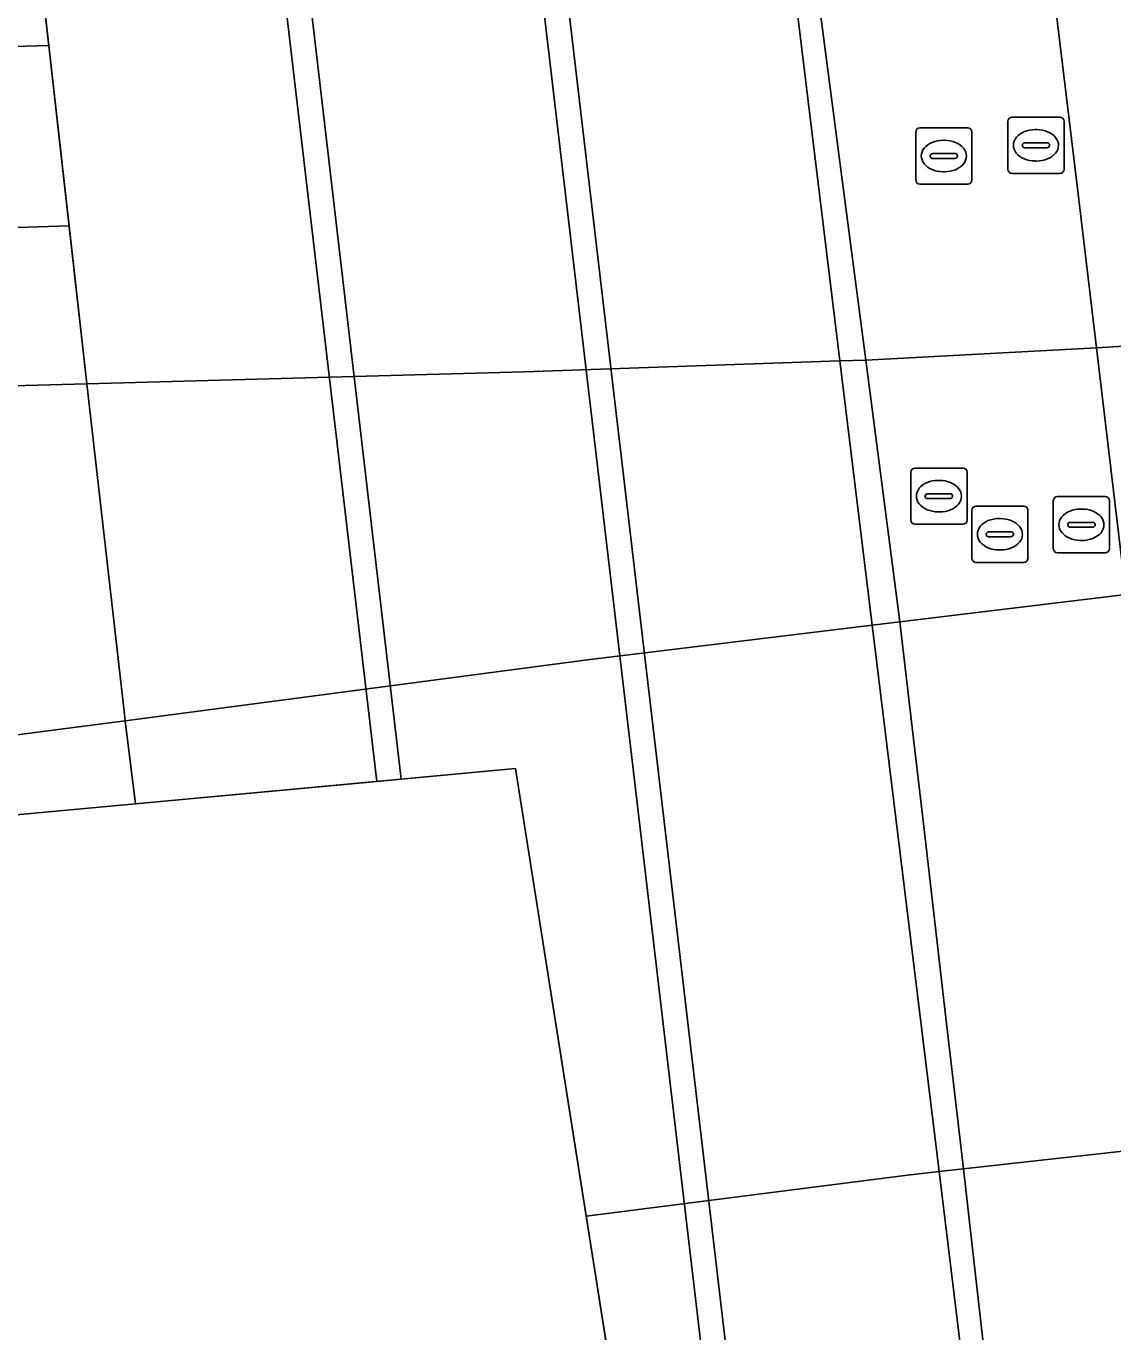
# Model space of a CAD drawing. Extents: x 161477 to 163040, y 383680 to 384871.
# Drawn here: x 161674.55 to 161693.89, y 383989.35 to 384012.58 of the extents above; entities that cross this region are included whole.
import ezdxf

# ---------------------------------------------------------------- set-up
doc = ezdxf.new("R2010")
doc.units = 0
for name, color, linetype in [('IMGEO_Berm_groen', 7, 'Continuous'), ('IMGEO_Dek', 7, 'Continuous'), ('IMGEO_Fietspad_gesloten', 7, 'Continuous'), ('IMGEO_Kademuur', 7, 'Continuous'), ('IMGEO_Pijler', 7, 'Continuous'), ('IMGEO_Rijbaan_lokaal_gesloten', 7, 'Continuous'), ('IMGEO_Rioolput', 7, 'Continuous'), ('IMGEO_Voetpad_open', 7, 'Continuous'), ('IMGEO_Waterloop', 7, 'Continuous')]:
    doc.layers.add(name, color=color, linetype=linetype)

msp = doc.modelspace()

# ---------------------------------------------------------------- linework, layer by layer
at = {"layer": 'IMGEO_Berm_groen'}
msp.add_lwpolyline([(161695.634, 384006.981), (161693.6, 384006.855), (161689.494, 384006.641), (161689.035, 384006.625), (161683.418, 384006.43), (161675.637, 384006.22), (161676.305, 384000.343), (161676.32, 384000.223), (161684.542, 384001.307), (161689.61, 384001.923), (161690.102, 384001.983), (161694.124, 384002.472), (161696.191, 384002.723)], close=True, dxfattribs=at)
for points in [[(161674.624, 384000), (161676.32, 384000.223), (161676.305, 384000.343), (161675.637, 384006.22), (161628.137, 384004.939), (161617.592, 384004.744), (161607.316, 384004.541), (161597.065, 384004.197), (161586.783, 384003.739), (161576.478, 384003.134), (161566.247, 384002.318), (161556.038, 384001.263), (161544.543, 384000), (161540.768, 383999.549), (161543.159, 383987.248), (161543.275, 383986.654), (161543.296, 383986.545)], [(161664.258, 383998.634), (161674.624, 384000)], [(161685.065, 383987.969), (161691.227, 383988.696), (161691.631, 383988.744), (161695.71, 383989.226), (161697.729, 383989.478), (161697.518, 383991.342), (161697.339, 383992.929), (161695.294, 383992.703), (161691.233, 383992.252), (161690.798, 383992.204), (161690.238, 383992.142), (161684.52, 383991.412), (161685.065, 383987.969)]]:
    msp.add_lwpolyline(points, dxfattribs=at)
at = {"layer": 'IMGEO_Dek'}
msp.add_lwpolyline([(161674.305, 384018.049), (161674.555, 384015.819), (161675.637, 384006.22), (161676.305, 384000.343), (161676.32, 384000.223), (161676.504, 383998.747), (161683.262, 383999.371), (161686.003, 383982.034)], dxfattribs=at)
at = {"layer": 'IMGEO_Fietspad_gesloten'}
for points in [[(161687.343, 384025.654), (161687.303, 384023.646), (161687.318, 384023.3), (161687.432, 384022.428), (161687.531, 384021.672), (161687.868, 384019.085), (161687.924, 384018.659), (161688.192, 384016.606), (161688.228, 384016.329), (161688.707, 384012.661), (161689.122, 384009.484), (161689.494, 384006.641), (161690.102, 384001.983), (161690.332, 384000), (161690.525, 383998.342), (161690.921, 383994.937), (161691.233, 383992.252), (161691.412, 383990.676), (161691.631, 383988.744)], [(161702.046, 383937.433), (161696.429, 383983.278), (161696.398, 383983.537), (161696.128, 383985.74), (161695.71, 383989.226), (161695.294, 383992.703), (161694.966, 383995.438), (161694.561, 383998.828), (161694.124, 384002.472), (161693.6, 384006.855), (161693.265, 384009.646), (161692.884, 384012.828), (161692.437, 384016.569), (161692.164, 384018.849), (161691.803, 384021.863), (161691.607, 384023.493), (161691.553, 384023.835)]]:
    msp.add_lwpolyline(points, dxfattribs=at)
at = {"layer": 'IMGEO_Kademuur'}
for points in [[(161687.852, 384016.309), (161689.035, 384006.625), (161689.61, 384001.923), (161690.798, 383992.204), (161691.227, 383988.696)], [(161691.631, 383988.744), (161691.412, 383990.676), (161691.233, 383992.252), (161690.921, 383994.937), (161690.525, 383998.342), (161690.332, 384000), (161690.102, 384001.983), (161689.494, 384006.641), (161689.122, 384009.484), (161688.707, 384012.661)]]:
    msp.add_lwpolyline(points, dxfattribs=at)
at = {"layer": 'IMGEO_Pijler'}
for points in [[(161683.005, 384023.106), (161682.891, 384025.653), (161682.558, 384025.611), (161682.565, 384023.086), (161687.336, 383982.546), (161687.519, 383980.975), (161687.899, 383977.714), (161688.332, 383977.762), (161687.951, 383981.025), (161687.768, 383982.593)], [(161681.231, 383999.183), (161678.457, 384022.901), (161678.365, 384025.076), (161677.926, 384025.02), (161678.006, 384022.881), (161680.794, 383999.143)]]:
    msp.add_lwpolyline(points, close=True, dxfattribs=at)
at = {"layer": 'IMGEO_Rijbaan_lokaal_gesloten'}
for points in [[(161674.555, 384015.819), (161675.637, 384006.22), (161683.418, 384006.43), (161689.035, 384006.625), (161689.494, 384006.641), (161693.6, 384006.855), (161695.634, 384006.981), (161694.855, 384012.926), (161694.365, 384016.691)], [(161554.858, 384011.021), (161541.743, 384009.578), (161541.512, 384009.524), (161539.504, 384009.307), (161539.126, 384009.289), (161539.778, 384005.647), (161551.073, 384007.077), (161560.971, 384008.077), (161581.017, 384009.777), (161596.764, 384010.478), (161613.51, 384010.978), (161637.755, 384011.527), (161655.901, 384011.677), (161674.959, 384012.236), (161674.555, 384015.819)], [(161543.69, 383984.477), (161581.907, 383990.015), (161676.504, 383998.747), (161676.32, 384000.223), (161674.624, 384000), (161664.258, 383998.634)]]:
    msp.add_lwpolyline(points, dxfattribs=at)
for points in [[(161674.959, 384012.236), (161655.901, 384011.677), (161637.755, 384011.527), (161613.51, 384010.978), (161596.764, 384010.478), (161581.017, 384009.777), (161560.971, 384008.077), (161551.073, 384007.077), (161539.778, 384005.647), (161540.294, 384002.523), (161555.23, 384004.156), (161571.858, 384005.787), (161591.747, 384006.929), (161610.875, 384007.69), (161627.231, 384007.962), (161649.838, 384008.505), (161672.552, 384008.94), (161675.32, 384009.03)], [(161675.32, 384009.03), (161672.552, 384008.94), (161649.838, 384008.505), (161627.231, 384007.962), (161610.875, 384007.69), (161591.747, 384006.929), (161571.858, 384005.787), (161555.23, 384004.156), (161540.294, 384002.523), (161540.768, 383999.549), (161544.543, 384000), (161556.038, 384001.263), (161566.247, 384002.318), (161576.478, 384003.134), (161586.783, 384003.739), (161597.065, 384004.197), (161607.316, 384004.541), (161617.592, 384004.744), (161628.137, 384004.939), (161675.637, 384006.22)], [(161684.52, 383991.412), (161690.238, 383992.142), (161690.798, 383992.204), (161691.233, 383992.252), (161695.294, 383992.703), (161697.339, 383992.929), (161697.015, 383995.692), (161696.51, 384000), (161696.191, 384002.723), (161694.124, 384002.472), (161690.102, 384001.983), (161689.61, 384001.923), (161684.542, 384001.307), (161676.32, 384000.223), (161676.504, 383998.747), (161683.262, 383999.371)]]:
    msp.add_lwpolyline(points, close=True, dxfattribs=at)
at = {"layer": 'IMGEO_Rioolput'}
for p, q in [((161692.097, 384010.961), (161692.949, 384010.961)), ((161690.458, 384010.77), (161691.31, 384010.77)), ((161692.022, 384010.035), (161692.022, 384010.887)), ((161692.51, 384010.741), (161692.535, 384010.741)), ((161693.023, 384010.887), (161693.023, 384010.035)), ((161690.383, 384009.844), (161690.383, 384010.696)), ((161690.871, 384010.55), (161690.896, 384010.55)), ((161691.384, 384010.696), (161691.384, 384009.844)), ((161692.324, 384010.504), (161692.722, 384010.504)), ((161690.642, 384010.264), (161690.642, 384010.276)), ((161690.685, 384010.313), (161691.083, 384010.313)), ((161691.126, 384010.276), (161691.126, 384010.264)), ((161692.281, 384010.455), (161692.281, 384010.467)), ((161692.719, 384010.418), (161692.321, 384010.418)), ((161692.765, 384010.467), (161692.765, 384010.455)), ((161691.08, 384010.227), (161690.682, 384010.227)), ((161692.533, 384010.181), (161692.508, 384010.181)), ((161690.894, 384009.99), (161690.869, 384009.99)), ((161692.949, 384009.961), (161692.097, 384009.961)), ((161691.31, 384009.77), (161690.458, 384009.77)), ((161690.37, 384004.719), (161691.222, 384004.719)), ((161690.295, 384003.793), (161690.295, 384004.645)), ((161690.783, 384004.499), (161690.808, 384004.499)), ((161691.296, 384004.645), (161691.296, 384003.793)), ((161690.554, 384004.213), (161690.554, 384004.225)), ((161690.597, 384004.262), (161690.995, 384004.262)), ((161691.038, 384004.225), (161691.038, 384004.213)), ((161690.992, 384004.176), (161690.594, 384004.176)), ((161691.455, 384004.041), (161692.307, 384004.041)), ((161692.831, 384003.284), (161692.831, 384004.136)), ((161692.906, 384004.21), (161693.758, 384004.21)), ((161693.319, 384003.99), (161693.344, 384003.99)), ((161693.832, 384004.136), (161693.832, 384003.284)), ((161690.806, 384003.939), (161690.781, 384003.939)), ((161691.38, 384003.115), (161691.38, 384003.967)), ((161691.868, 384003.821), (161691.893, 384003.821)), ((161692.381, 384003.967), (161692.381, 384003.115)), ((161693.133, 384003.753), (161693.531, 384003.753)), ((161691.222, 384003.719), (161690.37, 384003.719)), ((161691.639, 384003.535), (161691.639, 384003.547)), ((161691.682, 384003.584), (161692.08, 384003.584)), ((161692.123, 384003.547), (161692.123, 384003.535)), ((161693.09, 384003.704), (161693.09, 384003.716)), ((161693.528, 384003.667), (161693.13, 384003.667)), ((161693.574, 384003.716), (161693.574, 384003.704)), ((161692.077, 384003.498), (161691.679, 384003.498)), ((161693.342, 384003.43), (161693.317, 384003.43)), ((161691.891, 384003.261), (161691.866, 384003.261)), ((161693.758, 384003.21), (161692.906, 384003.21)), ((161692.307, 384003.041), (161691.455, 384003.041))]:
    msp.add_line(p, q, dxfattribs=at)
for points in [[(161692.097, 384010.961), (161692.949, 384010.961)], [(161690.458, 384010.77), (161691.31, 384010.77)], [(161692.022, 384010.035), (161692.022, 384010.887)], [(161693.023, 384010.887), (161693.023, 384010.035)], [(161690.383, 384009.844), (161690.383, 384010.696)], [(161691.384, 384010.696), (161691.384, 384009.844)], [(161692.949, 384009.961), (161692.097, 384009.961)], [(161691.31, 384009.77), (161690.458, 384009.77)], [(161690.37, 384004.719), (161691.222, 384004.719)], [(161690.295, 384003.793), (161690.295, 384004.645)], [(161691.296, 384004.645), (161691.296, 384003.793)], [(161691.455, 384004.041), (161692.307, 384004.041)], [(161692.831, 384003.284), (161692.831, 384004.136)], [(161692.906, 384004.21), (161693.758, 384004.21)], [(161693.832, 384004.136), (161693.832, 384003.284)], [(161691.38, 384003.115), (161691.38, 384003.967)], [(161692.381, 384003.967), (161692.381, 384003.115)], [(161691.222, 384003.719), (161690.37, 384003.719)], [(161693.758, 384003.21), (161692.906, 384003.21)], [(161692.307, 384003.041), (161691.455, 384003.041)]]:
    msp.add_lwpolyline(points, dxfattribs=at)
for centre, radius, start, end in [((161692.099, 384010.885), 0.0765, 91.552, 178.448), ((161692.099, 384010.885), 0.0765, 91.552, 178.448), ((161692.947, 384010.885), 0.0765, 1.552, 88.448), ((161692.947, 384010.885), 0.0765, 1.552, 88.448), ((161690.46, 384010.694), 0.0765, 91.552, 178.448), ((161690.46, 384010.694), 0.0765, 91.552, 178.448), ((161691.308, 384010.694), 0.0765, 1.552, 88.448), ((161691.308, 384010.694), 0.0765, 1.552, 88.448), ((161692.321, 384010.464), 0.0403, 85.8775, 175.7526), ((161692.726, 384010.466), 0.0386, 1.7309, 96.639), ((161690.682, 384010.273), 0.0403, 85.8775, 175.7526), ((161690.679, 384010.263), 0.0366, 178.938, 274.7102), ((161691.083, 384010.27), 0.043, 264.8664, 352.4533), ((161691.087, 384010.275), 0.0386, 1.7309, 96.639), ((161692.318, 384010.454), 0.0366, 178.938, 274.7102), ((161692.722, 384010.461), 0.043, 264.8664, 352.4533), ((161692.099, 384010.037), 0.0765, 181.552, 268.448), ((161692.099, 384010.037), 0.0765, 181.552, 268.448), ((161692.947, 384010.037), 0.0765, 271.552, 358.448), ((161692.947, 384010.037), 0.0765, 271.552, 358.448), ((161690.46, 384009.846), 0.0765, 181.552, 268.448), ((161690.46, 384009.846), 0.0765, 181.552, 268.448), ((161691.308, 384009.846), 0.0765, 271.552, 358.448), ((161691.308, 384009.846), 0.0765, 271.552, 358.448), ((161690.372, 384004.643), 0.0765, 91.552, 178.448), ((161690.372, 384004.643), 0.0765, 91.552, 178.448), ((161691.22, 384004.643), 0.0765, 1.552, 88.448), ((161691.22, 384004.643), 0.0765, 1.552, 88.448), ((161690.594, 384004.222), 0.0403, 85.8775, 175.7526), ((161690.591, 384004.212), 0.0366, 178.938, 274.7102), ((161690.995, 384004.219), 0.043, 264.8664, 352.4533), ((161690.999, 384004.224), 0.0386, 1.7309, 96.639), ((161691.457, 384003.965), 0.0765, 91.552, 178.448), ((161691.457, 384003.965), 0.0765, 91.552, 178.448), ((161692.305, 384003.965), 0.0765, 1.552, 88.448), ((161692.305, 384003.965), 0.0765, 1.552, 88.448), ((161692.908, 384004.134), 0.0765, 91.552, 178.448), ((161692.908, 384004.134), 0.0765, 91.552, 178.448), ((161693.756, 384004.134), 0.0765, 1.552, 88.448), ((161693.756, 384004.134), 0.0765, 1.552, 88.448), ((161690.372, 384003.795), 0.0765, 181.552, 268.448), ((161690.372, 384003.795), 0.0765, 181.552, 268.448), ((161691.22, 384003.795), 0.0765, 271.552, 358.448), ((161691.22, 384003.795), 0.0765, 271.552, 358.448), ((161693.13, 384003.713), 0.0403, 85.8775, 175.7526), ((161693.535, 384003.715), 0.0386, 1.7309, 96.639), ((161691.679, 384003.544), 0.0403, 85.8775, 175.7526), ((161691.676, 384003.534), 0.0366, 178.938, 274.7102), ((161692.08, 384003.541), 0.043, 264.8664, 352.4533), ((161692.084, 384003.546), 0.0386, 1.7309, 96.639), ((161693.127, 384003.703), 0.0366, 178.938, 274.7102), ((161693.531, 384003.71), 0.043, 264.8664, 352.4533), ((161692.908, 384003.286), 0.0765, 181.552, 268.448), ((161692.908, 384003.286), 0.0765, 181.552, 268.448), ((161693.756, 384003.286), 0.0765, 271.552, 358.448), ((161693.756, 384003.286), 0.0765, 271.552, 358.448), ((161691.457, 384003.117), 0.0765, 181.552, 268.448), ((161691.457, 384003.117), 0.0765, 181.552, 268.448), ((161692.305, 384003.117), 0.0765, 271.552, 358.448), ((161692.305, 384003.117), 0.0765, 271.552, 358.448)]:
    msp.add_arc(centre, radius, start, end, dxfattribs=at)
for centre, major_axis, ratio, start_param, end_param in [((161692.509, 384010.461), (-0.387, 0.002), 0.722429, 4.712389, 7.853982), ((161692.534, 384010.461), (-0.39, 0.002), 0.717154, 1.570796, 4.712389), ((161690.87, 384010.27), (-0.387, 0.002), 0.722429, 4.712389, 7.853982), ((161690.895, 384010.27), (-0.39, 0.002), 0.717154, 1.570796, 4.712389), ((161690.782, 384004.219), (-0.387, 0.002), 0.722429, 4.712389, 7.853982), ((161690.807, 384004.219), (-0.39, 0.002), 0.717154, 1.570796, 4.712389), ((161693.318, 384003.71), (-0.387, 0.002), 0.722429, 4.712389, 7.853982), ((161693.343, 384003.71), (-0.39, 0.002), 0.717154, 1.570796, 4.712389), ((161691.867, 384003.541), (-0.387, 0.002), 0.722429, 4.712389, 7.853982), ((161691.892, 384003.541), (-0.39, 0.002), 0.717154, 1.570796, 4.712389)]:
    msp.add_ellipse(centre, major_axis=major_axis, ratio=ratio, start_param=start_param, end_param=end_param, dxfattribs=at)
at = {"layer": 'IMGEO_Voetpad_open'}
msp.add_lwpolyline([(161691.553, 384023.835), (161691.607, 384023.493), (161691.803, 384021.863), (161692.164, 384018.849), (161692.437, 384016.569), (161692.884, 384012.828), (161693.265, 384009.646), (161693.6, 384006.855), (161694.124, 384002.472), (161694.561, 383998.828), (161694.966, 383995.438), (161695.294, 383992.703), (161695.71, 383989.226), (161696.128, 383985.74), (161696.398, 383983.537), (161696.429, 383983.278), (161702.046, 383937.433)], dxfattribs=at)
at = {"layer": 'IMGEO_Waterloop'}
for points in [[(161691.227, 383988.696), (161690.798, 383992.204), (161689.61, 384001.923), (161689.035, 384006.625), (161687.852, 384016.309), (161687.567, 384018.643), (161687.198, 384021.657), (161686.999, 384023.286), (161686.957, 384023.63), (161686.955, 384023.645), (161686.661, 384026.134), (161685.011, 384040.11)], [(161687.336, 383982.546), (161682.565, 384023.086), (161682.558, 384025.611), (161682.891, 384025.653), (161683.005, 384023.106), (161687.768, 383982.593)], [(161674.305, 384018.049), (161674.555, 384015.819), (161674.959, 384012.236), (161675.32, 384009.03), (161675.637, 384006.22), (161676.305, 384000.343), (161676.32, 384000.223), (161676.504, 383998.747), (161678.169, 383998.901), (161680.794, 383999.143), (161678.006, 384022.881), (161677.926, 384025.02), (161678.365, 384025.076), (161678.457, 384022.901), (161681.231, 383999.183), (161683.262, 383999.371)], [(161683.262, 383999.371), (161686.195, 383980.819)]]:
    msp.add_lwpolyline(points, dxfattribs=at)

doc.saveas('drawing.dxf')
